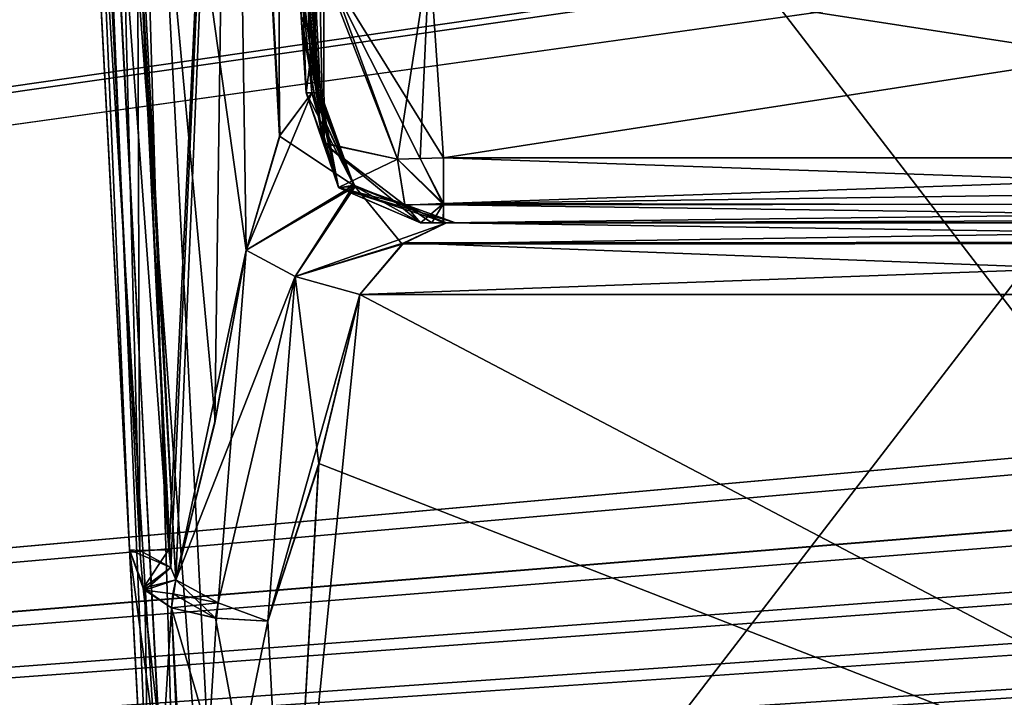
# Model space of a CAD drawing. Header units: inches. Extents: x -9.1 to 9.1, y -2.2 to 4.3.
# Tile 257 of 656: x -4.92 to -4.489, y -1.313 to -1.016. Entities that reach past the tile are written whole.
import ezdxf

# ---------------------------------------------------------------- set-up
doc = ezdxf.new("R2010")
doc.units = ezdxf.units.IN
doc.header["$LTSCALE"] = 81.481481
doc.header["$MEASUREMENT"] = 0
for name, color, linetype in [('2242', 7, 'CONTINUOUS'), ('2373', 7, 'CONTINUOUS'), ('2598', 7, 'CONTINUOUS'), ('2618', 7, 'CONTINUOUS'), ('2632', 7, 'CONTINUOUS'), ('2635', 7, 'CONTINUOUS'), ('2678', 7, 'CONTINUOUS'), ('2741', 7, 'CONTINUOUS'), ('2970', 7, 'CONTINUOUS'), ('2975', 7, 'CONTINUOUS'), ('3054', 7, 'CONTINUOUS'), ('3541', 7, 'CONTINUOUS'), ('3567', 7, 'CONTINUOUS'), ('4235', 7, 'CONTINUOUS'), ('4242', 7, 'CONTINUOUS'), ('4243', 7, 'CONTINUOUS'), ('4244', 7, 'CONTINUOUS'), ('4245', 7, 'CONTINUOUS'), ('7344', 7, 'CONTINUOUS'), ('7359', 7, 'CONTINUOUS'), ('7361', 7, 'CONTINUOUS'), ('7362', 7, 'CONTINUOUS'), ('7363', 7, 'CONTINUOUS'), ('7364', 7, 'CONTINUOUS'), ('7365', 7, 'CONTINUOUS'), ('7366', 7, 'CONTINUOUS'), ('7367', 7, 'CONTINUOUS'), ('7368', 7, 'CONTINUOUS'), ('9620', 7, 'CONTINUOUS'), ('9621', 7, 'CONTINUOUS'), ('9622', 7, 'CONTINUOUS'), ('9623', 7, 'CONTINUOUS'), ('9624', 7, 'CONTINUOUS'), ('9625', 7, 'CONTINUOUS'), ('9626', 7, 'CONTINUOUS'), ('9652', 7, 'CONTINUOUS'), ('9653', 7, 'CONTINUOUS'), ('9654', 7, 'CONTINUOUS'), ('9655', 7, 'CONTINUOUS'), ('9656', 7, 'CONTINUOUS')]:
    doc.layers.add(name, color=color, linetype=linetype)

msp = doc.modelspace()

# ---------------------------------------------------------------- linework, layer by layer
at = {"layer": '2242', "linetype": 'Continuous'}
for points in [[(-8.57837, -1.57343, 4.62775), (8.57837, -1.57343, 4.62775), (-8.52935, -0.63817, 4.57874), (-8.57837, -1.57343, 4.62775)], [(-8.52935, -0.63817, 4.57874), (8.57837, -1.57343, 4.62775), (-7.12257, -0.63817, 4.57874), (-8.52935, -0.63817, 4.57874)], [(-7.12257, -0.63817, 4.57874), (8.57837, -1.57343, 4.62775), (-6.87743, -0.63817, 4.57874), (-7.12257, -0.63817, 4.57874)], [(-6.87743, -0.63817, 4.57874), (8.57837, -1.57343, 4.62775), (-6.10626, -0.63866, 4.57876), (-6.87743, -0.63817, 4.57874)], [(-6.10626, -0.63866, 4.57876), (8.57837, -1.57343, 4.62775), (-5.89369, -0.63806, 4.57873), (-6.10626, -0.63866, 4.57876)], [(-5.89369, -0.63806, 4.57873), (8.57837, -1.57343, 4.62775), (-5.12257, -0.63817, 4.57874), (-5.89369, -0.63806, 4.57873)], [(-5.12257, -0.63817, 4.57874), (8.57837, -1.57343, 4.62775), (-4.87743, -0.63817, 4.57874), (-5.12257, -0.63817, 4.57874)], [(-4.87743, -0.63817, 4.57874), (8.57837, -1.57343, 4.62775), (-4.1063, -0.63817, 4.57874), (-4.87743, -0.63817, 4.57874)]]:
    msp.add_3dface(points, dxfattribs=at)
at = {"layer": '2373', "linetype": 'Continuous'}
for points in [[(-4.15531, -1.57343, 4.42625), (-4.82519, -1.57343, 4.42625), (-4.8742, -0.63817, 4.47526), (-4.15531, -1.57343, 4.42625)], [(-4.15531, -1.57343, 4.42625), (-4.8742, -0.63817, 4.47526), (-4.1063, -0.63817, 4.47526), (-4.15531, -1.57343, 4.42625)]]:
    msp.add_3dface(points, dxfattribs=at)
at = {"layer": '2598', "linetype": 'Continuous'}
for points in [[(-4.8742, -0.63817, -4.47526), (-4.82519, -1.57343, -4.42625), (-4.1063, -0.63817, -4.47526), (-4.8742, -0.63817, -4.47526)], [(-4.82519, -1.57343, -4.42625), (-4.15531, -1.57343, -4.42625), (-4.1063, -0.63817, -4.47526), (-4.82519, -1.57343, -4.42625)]]:
    msp.add_3dface(points, dxfattribs=at)
at = {"layer": '2618', "linetype": 'Continuous'}
for points in [[(-1.8937, -0.63817, -4.57874), (-8.57837, -1.57343, -4.62775), (-1.93714, -0.6183, -4.5777), (-1.8937, -0.63817, -4.57874)], [(-1.93714, -0.6183, -4.5777), (-8.57837, -1.57343, -4.62775), (-2.10631, -0.63806, -4.57873), (-1.93714, -0.6183, -4.5777)], [(-3.8937, -0.63817, -4.57874), (-8.57837, -1.57343, -4.62775), (-3.93714, -0.6183, -4.5777), (-3.8937, -0.63817, -4.57874)], [(-3.93714, -0.6183, -4.5777), (-8.57837, -1.57343, -4.62775), (-4.10631, -0.63806, -4.57873), (-3.93714, -0.6183, -4.5777)], [(3.12257, -0.63817, -4.57874), (-8.57837, -1.57343, -4.62775), (3.08276, -0.62178, -4.57788), (3.12257, -0.63817, -4.57874)], [(3.08276, -0.62178, -4.57788), (-8.57837, -1.57343, -4.62775), (2.87743, -0.63817, -4.57874), (3.08276, -0.62178, -4.57788)], [(-2.87743, -0.63817, -4.57874), (-8.57837, -1.57343, -4.62775), (-2.91724, -0.62178, -4.57788), (-2.87743, -0.63817, -4.57874)], [(-2.91724, -0.62178, -4.57788), (-8.57837, -1.57343, -4.62775), (-3.12257, -0.63817, -4.57874), (-2.91724, -0.62178, -4.57788)], [(-4.87743, -0.63817, -4.57874), (-8.57837, -1.57343, -4.62775), (-4.91724, -0.62178, -4.57788), (-4.87743, -0.63817, -4.57874)], [(-4.91724, -0.62178, -4.57788), (-8.57837, -1.57343, -4.62775), (-5.12257, -0.63817, -4.57874), (-4.91724, -0.62178, -4.57788)], [(6.1063, -0.63817, -4.57874), (-8.57837, -1.57343, -4.62775), (5.89369, -0.63806, -4.57873), (6.1063, -0.63817, -4.57874)], [(5.89369, -0.63806, -4.57873), (-8.57837, -1.57343, -4.62775), (5.12257, -0.63817, -4.57874), (5.89369, -0.63806, -4.57873)], [(4.1063, -0.63817, -4.57874), (-8.57837, -1.57343, -4.62775), (3.89369, -0.63806, -4.57873), (4.1063, -0.63817, -4.57874)], [(3.89369, -0.63806, -4.57873), (-8.57837, -1.57343, -4.62775), (3.12257, -0.63817, -4.57874), (3.89369, -0.63806, -4.57873)], [(2.1063, -0.63817, -4.57874), (-8.57837, -1.57343, -4.62775), (1.89369, -0.63806, -4.57873), (2.1063, -0.63817, -4.57874)], [(1.89369, -0.63806, -4.57873), (-8.57837, -1.57343, -4.62775), (-1.8937, -0.63817, -4.57874), (1.89369, -0.63806, -4.57873)], [(-2.10631, -0.63806, -4.57873), (-8.57837, -1.57343, -4.62775), (-2.87743, -0.63817, -4.57874), (-2.10631, -0.63806, -4.57873)], [(-4.10631, -0.63806, -4.57873), (-8.57837, -1.57343, -4.62775), (-4.87743, -0.63817, -4.57874), (-4.10631, -0.63806, -4.57873)], [(8.57837, -1.57343, -4.62775), (-8.57837, -1.57343, -4.62775), (8.52935, -0.63817, -4.57874), (8.57837, -1.57343, -4.62775)], [(8.52935, -0.63817, -4.57874), (-8.57837, -1.57343, -4.62775), (7.12257, -0.63817, -4.57874), (8.52935, -0.63817, -4.57874)], [(7.12257, -0.63817, -4.57874), (-8.57837, -1.57343, -4.62775), (6.87743, -0.63817, -4.57874), (7.12257, -0.63817, -4.57874)], [(6.87743, -0.63817, -4.57874), (-8.57837, -1.57343, -4.62775), (6.1063, -0.63817, -4.57874), (6.87743, -0.63817, -4.57874)], [(5.12257, -0.63817, -4.57874), (-8.57837, -1.57343, -4.62775), (4.87743, -0.63817, -4.57874), (5.12257, -0.63817, -4.57874)], [(4.87743, -0.63817, -4.57874), (-8.57837, -1.57343, -4.62775), (4.1063, -0.63817, -4.57874), (4.87743, -0.63817, -4.57874)], [(2.87743, -0.63817, -4.57874), (-8.57837, -1.57343, -4.62775), (2.1063, -0.63817, -4.57874), (2.87743, -0.63817, -4.57874)], [(-3.12257, -0.63817, -4.57874), (-8.57837, -1.57343, -4.62775), (-3.8937, -0.63817, -4.57874), (-3.12257, -0.63817, -4.57874)]]:
    msp.add_3dface(points, dxfattribs=at)
at = {"layer": '2632', "linetype": 'Continuous'}
for points in [[(-4.9021, -0.67738, -3.79138), (-4.85514, -1.57343, -4.39629), (-4.90471, -0.6276, -3.76192), (-4.9021, -0.67738, -3.79138)], [(-4.90471, -0.6276, -3.76192), (-4.85514, -1.57343, -4.39629), (-4.90416, -0.63819, -4.4453), (-4.90471, -0.6276, -3.76192)], [(-4.86172, -1.44788, -4.17846), (-4.85514, -1.57343, -4.39629), (-4.9021, -0.67738, -3.79138), (-4.86172, -1.44788, -4.17846)], [(-4.86302, -1.42314, -4.11653), (-4.86172, -1.44788, -4.17846), (-4.9021, -0.67738, -3.79138), (-4.86302, -1.42314, -4.11653)], [(-4.86302, -1.42314, -3.87629), (-4.86302, -1.42314, -4.11653), (-4.9021, -0.67738, -3.79138), (-4.86302, -1.42314, -3.87629)], [(-4.8722, -1.24804, -3.80555), (-4.86302, -1.42314, -3.87629), (-4.9021, -0.67738, -3.79138), (-4.8722, -1.24804, -3.80555)]]:
    msp.add_3dface(points, dxfattribs=at)
at = {"layer": '2635', "linetype": 'Continuous'}
for points in [[(-4.90416, -0.63819, -4.4453), (-4.85514, -1.57343, -4.39629), (-4.84623, -1.5728, -4.41769), (-4.90416, -0.63819, -4.4453)], [(-4.90416, -0.63819, -4.4453), (-4.84623, -1.5728, -4.41769), (-4.89566, -0.63882, -4.46615), (-4.90416, -0.63819, -4.4453)], [(-4.89566, -0.63882, -4.46615), (-4.82519, -1.57343, -4.42625), (-4.8742, -0.63817, -4.47526), (-4.89566, -0.63882, -4.46615)], [(-4.84623, -1.5728, -4.41769), (-4.82519, -1.57343, -4.42625), (-4.89566, -0.63882, -4.46615), (-4.84623, -1.5728, -4.41769)]]:
    msp.add_3dface(points, dxfattribs=at)
at = {"layer": '2678', "linetype": 'Continuous'}
for points in [[(-4.86875, -0.96296, -3.75989), (-4.82776, -0.67738, -3.6846), (-4.85493, -1.24804, -3.76778), (-4.86875, -0.96296, -3.75989)], [(-4.85493, -1.24804, -3.76778), (-4.82776, -0.67738, -3.6846), (-4.85413, -1.25578, -3.76762), (-4.85493, -1.24804, -3.76778)], [(-4.85413, -1.25578, -3.76762), (-4.82776, -0.67738, -3.6846), (-4.85197, -1.2611, -3.76609), (-4.85413, -1.25578, -3.76762)], [(-4.85197, -1.2611, -3.76609), (-4.82776, -0.67738, -3.6846), (-4.83493, -1.19247, -3.74375), (-4.85197, -1.2611, -3.76609)], [(-4.83493, -1.19247, -3.74375), (-4.82776, -0.67738, -3.6846), (-4.82123, -1.11693, -3.71932), (-4.83493, -1.19247, -3.74375)], [(-4.82776, -0.67738, -3.5154), (-4.79887, -0.98664, -3.54659), (-4.79025, -1.04814, -3.57427), (-4.82776, -0.67738, -3.5154)], [(-4.8081, -0.67738, -3.6), (-4.82776, -0.67738, -3.5154), (-4.78867, -1.04814, -3.6), (-4.8081, -0.67738, -3.6)], [(-4.78867, -1.04814, -3.6), (-4.82776, -0.67738, -3.5154), (-4.79025, -1.04814, -3.57427), (-4.78867, -1.04814, -3.6)], [(-4.82776, -0.67738, -3.6846), (-4.8081, -0.67738, -3.6), (-4.80658, -1.06706, -3.68756), (-4.82776, -0.67738, -3.6846)], [(-4.82123, -1.11693, -3.71932), (-4.82776, -0.67738, -3.6846), (-4.80658, -1.06706, -3.68756), (-4.82123, -1.11693, -3.71932)], [(-4.80658, -1.06706, -3.68756), (-4.8081, -0.67738, -3.6), (-4.79238, -1.04814, -3.63941), (-4.80658, -1.06706, -3.68756)], [(-4.79238, -1.04814, -3.63941), (-4.8081, -0.67738, -3.6), (-4.7896, -1.04814, -3.61979), (-4.79238, -1.04814, -3.63941)], [(-4.7896, -1.04814, -3.61979), (-4.8081, -0.67738, -3.6), (-4.78867, -1.04814, -3.6), (-4.7896, -1.04814, -3.61979)], [(-4.79025, -1.04814, -3.57427), (-4.79887, -0.98664, -3.54659), (-4.7969, -1.01737, -3.54776), (-4.79025, -1.04814, -3.57427)], [(-4.79494, -1.04814, -3.54892), (-4.79025, -1.04814, -3.57427), (-4.7969, -1.01737, -3.54776), (-4.79494, -1.04814, -3.54892)]]:
    msp.add_3dface(points, dxfattribs=at)
at = {"layer": '2741', "linetype": 'Continuous'}
for points in [[(-4.17772, -1.44873, 3.82319), (-4.77139, -1.13627, 3.69695), (-4.78933, -1.21031, 3.72686), (-4.17772, -1.44873, 3.82319)], [(-4.17772, -1.44873, 3.82319), (-4.16135, -1.13627, 3.69695), (-4.77139, -1.13627, 3.69695), (-4.17772, -1.44873, 3.82319)], [(-4.81165, -1.27924, 3.75471), (-4.80278, -1.44873, 3.82319), (-4.78933, -1.21031, 3.72686), (-4.81165, -1.27924, 3.75471)], [(-4.80278, -1.44873, 3.82319), (-4.17772, -1.44873, 3.82319), (-4.78933, -1.21031, 3.72686), (-4.80278, -1.44873, 3.82319)]]:
    msp.add_3dface(points, dxfattribs=at)
at = {"layer": '2970', "linetype": 'Continuous'}
for points in [[(-4.74, -1.105, 3.5064), (-4.74494, -1.105, 3.5077), (-4.72963, -1.105, 3.57837), (-4.74, -1.105, 3.5064)], [(-4.73491, -1.105, 3.50597), (-4.74, -1.105, 3.5064), (-4.72963, -1.105, 3.57837), (-4.73491, -1.105, 3.50597)], [(-4.15774, -1.105, 3.50597), (-4.73491, -1.105, 3.50597), (-4.15774, -1.105, 3.65059), (-4.15774, -1.105, 3.50597)], [(-4.15774, -1.105, 3.65059), (-4.73491, -1.105, 3.50597), (-4.72963, -1.105, 3.57837), (-4.15774, -1.105, 3.65059)], [(-4.73352, -1.105, 3.65059), (-4.15774, -1.105, 3.65059), (-4.72963, -1.105, 3.57837), (-4.73352, -1.105, 3.65059)]]:
    msp.add_3dface(points, dxfattribs=at)
at = {"layer": '2975', "linetype": 'Continuous'}
for points in [[(-4.72963, -1.105, -3.57837), (-4.74494, -1.105, -3.5077), (-4.73493, -1.105, -3.50597), (-4.72963, -1.105, -3.57837)], [(-4.73493, -1.105, -3.50597), (-4.74494, -1.105, -3.5077), (-4.74001, -1.105, -3.50641), (-4.73493, -1.105, -3.50597)], [(-4.15819, -1.105, -3.50599), (-4.72963, -1.105, -3.57837), (-4.73493, -1.105, -3.50597), (-4.15819, -1.105, -3.50599)], [(-4.15774, -1.105, -3.65059), (-4.73352, -1.105, -3.65059), (-4.15819, -1.105, -3.50599), (-4.15774, -1.105, -3.65059)], [(-4.15819, -1.105, -3.50599), (-4.73352, -1.105, -3.65059), (-4.72963, -1.105, -3.57837), (-4.15819, -1.105, -3.50599)]]:
    msp.add_3dface(points, dxfattribs=at)
at = {"layer": '3054', "linetype": 'Continuous'}
for points in [[(-4.15452, -0.98664, 3.4713), (-4.74096, -0.98664, 3.4713), (-4.15923, -1.07657, 3.47601), (-4.15452, -0.98664, 3.4713)], [(-4.74096, -0.98664, 3.4713), (-4.7349, -1.07657, 3.47601), (-4.15923, -1.07657, 3.47601), (-4.74096, -0.98664, 3.4713)]]:
    msp.add_3dface(points, dxfattribs=at)
at = {"layer": '3541', "linetype": 'Continuous'}
for points in [[(-4.77139, -1.13627, -3.69695), (-4.80278, -1.44873, -3.82319), (-4.78958, -1.21121, -3.72723), (-4.77139, -1.13627, -3.69695)], [(-4.80278, -1.44873, -3.82319), (-4.77139, -1.13627, -3.69695), (-4.17772, -1.44873, -3.82319), (-4.80278, -1.44873, -3.82319)], [(-4.17772, -1.44873, -3.82319), (-4.77139, -1.13627, -3.69695), (-4.16135, -1.13627, -3.69695), (-4.17772, -1.44873, -3.82319)], [(-4.80278, -1.44873, -3.82319), (-4.81165, -1.27925, -3.75471), (-4.78958, -1.21121, -3.72723), (-4.80278, -1.44873, -3.82319)]]:
    msp.add_3dface(points, dxfattribs=at)
at = {"layer": '3567', "linetype": 'Continuous'}
for points in [[(-4.74096, -0.98664, -3.4713), (-4.15452, -0.98664, -3.4713), (-4.7349, -1.07657, -3.47601), (-4.74096, -0.98664, -3.4713)], [(-4.7349, -1.07657, -3.47601), (-4.15452, -0.98664, -3.4713), (-4.15923, -1.07657, -3.47601), (-4.7349, -1.07657, -3.47601)]]:
    msp.add_3dface(points, dxfattribs=at)
at = {"layer": '4235', "linetype": 'Continuous'}
for points in [[(-4.919, -0.355, 4.53392), (-4.86302, -1.42314, 4.11653), (-4.86302, -1.42314, 3.87629), (-4.919, -0.355, 4.53392)], [(-4.86302, -1.42314, 4.11653), (-4.919, -0.355, 4.53392), (-4.86172, -1.44788, 4.17846), (-4.86302, -1.42314, 4.11653)], [(-4.919, -0.355, 4.53392), (-4.86302, -1.42314, 3.87629), (-4.8722, -1.24804, 3.80555), (-4.919, -0.355, 4.53392)], [(-4.86172, -1.44788, 4.17846), (-4.919, -0.355, 4.53392), (-4.90416, -0.63819, 4.4453), (-4.86172, -1.44788, 4.17846)], [(-4.9021, -0.67738, 3.79138), (-4.919, -0.355, 4.53392), (-4.8722, -1.24804, 3.80555), (-4.9021, -0.67738, 3.79138)], [(-4.85855, -1.50847, 4.20637), (-4.86172, -1.44788, 4.17846), (-4.90416, -0.63819, 4.4453), (-4.85855, -1.50847, 4.20637)], [(-4.85855, -1.50847, 4.20637), (-4.90416, -0.63819, 4.4453), (-4.85514, -1.57343, 4.20977), (-4.85855, -1.50847, 4.20637)], [(-4.90416, -0.63819, 4.4453), (-4.85514, -1.57343, 4.39629), (-4.85514, -1.57343, 4.20977), (-4.90416, -0.63819, 4.4453)]]:
    msp.add_3dface(points, dxfattribs=at)
at = {"layer": '4242', "linetype": 'Continuous'}
for points in [[(-4.8722, -1.24804, 3.80555), (-4.86302, -1.42314, 3.87629), (-4.84629, -1.44167, 3.84043), (-4.8722, -1.24804, 3.80555)], [(-4.8722, -1.24804, 3.80555), (-4.84629, -1.44167, 3.84043), (-4.86618, -1.26486, 3.78628), (-4.8722, -1.24804, 3.80555)], [(-4.86618, -1.26486, 3.78628), (-4.84629, -1.44167, 3.84043), (-4.85382, -1.2734, 3.771), (-4.86618, -1.26486, 3.78628)], [(-4.84629, -1.44167, 3.84043), (-4.80278, -1.44873, 3.82319), (-4.85382, -1.2734, 3.771), (-4.84629, -1.44167, 3.84043)], [(-4.85382, -1.2734, 3.771), (-4.80278, -1.44873, 3.82319), (-4.83462, -1.27788, 3.75909), (-4.85382, -1.2734, 3.771)], [(-4.80278, -1.44873, 3.82319), (-4.81165, -1.27924, 3.75471), (-4.83462, -1.27788, 3.75909), (-4.80278, -1.44873, 3.82319)]]:
    msp.add_3dface(points, dxfattribs=at)
at = {"layer": '4243', "linetype": 'Continuous'}
for points in [[(-4.8722, -1.24804, 3.80555), (-4.86618, -1.26486, 3.78628), (-4.86767, -1.2483, 3.7848), (-4.8722, -1.24804, 3.80555)], [(-4.86618, -1.26486, 3.78628), (-4.85494, -1.24789, 3.76778), (-4.86767, -1.2483, 3.7848), (-4.86618, -1.26486, 3.78628)], [(-4.85414, -1.25574, 3.76763), (-4.85494, -1.24789, 3.76778), (-4.86618, -1.26486, 3.78628), (-4.85414, -1.25574, 3.76763)], [(-4.85197, -1.2611, 3.76609), (-4.85414, -1.25574, 3.76763), (-4.86618, -1.26486, 3.78628), (-4.85197, -1.2611, 3.76609)], [(-4.85197, -1.2611, 3.76609), (-4.86618, -1.26486, 3.78628), (-4.85382, -1.2734, 3.771), (-4.85197, -1.2611, 3.76609)], [(-4.85197, -1.2611, 3.76609), (-4.85382, -1.2734, 3.771), (-4.85318, -1.26734, 3.76822), (-4.85197, -1.2611, 3.76609)]]:
    msp.add_3dface(points, dxfattribs=at)
at = {"layer": '4244', "linetype": 'Continuous'}
for points in [[(-4.9021, -0.67738, 3.79138), (-4.8722, -1.24804, 3.80555), (-4.89685, -0.67768, 3.76913), (-4.9021, -0.67738, 3.79138)], [(-4.8722, -1.24804, 3.80555), (-4.86767, -1.2483, 3.7848), (-4.89685, -0.67768, 3.76913), (-4.8722, -1.24804, 3.80555)], [(-4.85494, -1.24789, 3.76778), (-4.86875, -0.96288, 3.75989), (-4.89685, -0.67768, 3.76913), (-4.85494, -1.24789, 3.76778)], [(-4.86767, -1.2483, 3.7848), (-4.85494, -1.24789, 3.76778), (-4.89685, -0.67768, 3.76913), (-4.86767, -1.2483, 3.7848)]]:
    msp.add_3dface(points, dxfattribs=at)
at = {"layer": '4245', "linetype": 'Continuous'}
for points in [[(-4.83467, -1.19126, 3.74336), (-4.82123, -1.11693, 3.71932), (-4.8827, -0.67738, 3.75187), (-4.83467, -1.19126, 3.74336)], [(-4.8827, -0.67738, 3.75187), (-4.82123, -1.11693, 3.71932), (-4.82776, -0.67738, 3.6846), (-4.8827, -0.67738, 3.75187)], [(-4.85197, -1.2611, 3.76609), (-4.83467, -1.19126, 3.74336), (-4.8827, -0.67738, 3.75187), (-4.85197, -1.2611, 3.76609)], [(-4.86875, -0.96288, 3.75989), (-4.85197, -1.2611, 3.76609), (-4.8827, -0.67738, 3.75187), (-4.86875, -0.96288, 3.75989)], [(-4.7896, -1.04814, 3.61979), (-4.78867, -1.04814, 3.6), (-4.82776, -0.67738, 3.6846), (-4.7896, -1.04814, 3.61979)], [(-4.82776, -0.67738, 3.6846), (-4.78867, -1.04814, 3.6), (-4.8081, -0.67738, 3.6), (-4.82776, -0.67738, 3.6846)], [(-4.79238, -1.04814, 3.63941), (-4.7896, -1.04814, 3.61979), (-4.82776, -0.67738, 3.6846), (-4.79238, -1.04814, 3.63941)], [(-4.80637, -1.06662, 3.68705), (-4.79238, -1.04814, 3.63941), (-4.82776, -0.67738, 3.6846), (-4.80637, -1.06662, 3.68705)], [(-4.82123, -1.11693, 3.71932), (-4.80637, -1.06662, 3.68705), (-4.82776, -0.67738, 3.6846), (-4.82123, -1.11693, 3.71932)], [(-4.7969, -1.0174, 3.54776), (-4.79887, -0.98664, 3.54659), (-4.8081, -0.67738, 3.6), (-4.7969, -1.0174, 3.54776)], [(-4.79494, -1.04814, 3.54893), (-4.7969, -1.0174, 3.54776), (-4.8081, -0.67738, 3.6), (-4.79494, -1.04814, 3.54893)], [(-4.79025, -1.04814, 3.57427), (-4.79494, -1.04814, 3.54893), (-4.8081, -0.67738, 3.6), (-4.79025, -1.04814, 3.57427)], [(-4.78867, -1.04814, 3.6), (-4.79025, -1.04814, 3.57427), (-4.8081, -0.67738, 3.6), (-4.78867, -1.04814, 3.6)], [(-4.85414, -1.25574, 3.76763), (-4.85197, -1.2611, 3.76609), (-4.86875, -0.96288, 3.75989), (-4.85414, -1.25574, 3.76763)], [(-4.85494, -1.24789, 3.76778), (-4.85414, -1.25574, 3.76763), (-4.86875, -0.96288, 3.75989), (-4.85494, -1.24789, 3.76778)]]:
    msp.add_3dface(points, dxfattribs=at)
at = {"layer": '7344', "linetype": 'Continuous'}
for points in [[(-4.89512, -0.63882, 4.46669), (-4.85514, -1.57343, 4.39629), (-4.90416, -0.63819, 4.4453), (-4.89512, -0.63882, 4.46669)], [(-4.8742, -0.63817, 4.47526), (-4.84665, -1.5728, 4.41726), (-4.89512, -0.63882, 4.46669), (-4.8742, -0.63817, 4.47526)], [(-4.84665, -1.5728, 4.41726), (-4.85514, -1.57343, 4.39629), (-4.89512, -0.63882, 4.46669), (-4.84665, -1.5728, 4.41726)], [(-4.8742, -0.63817, 4.47526), (-4.82519, -1.57343, 4.42625), (-4.84665, -1.5728, 4.41726), (-4.8742, -0.63817, 4.47526)]]:
    msp.add_3dface(points, dxfattribs=at)
at = {"layer": '7359', "linetype": 'Continuous'}
for points in [[(-4.15923, -1.07657, 3.47601), (-4.7349, -1.07657, 3.47601), (-4.7349, -1.09648, 3.48503), (-4.15923, -1.07657, 3.47601)], [(-4.14301, -1.0882, 3.47903), (-4.15923, -1.07657, 3.47601), (-4.7349, -1.09648, 3.48503), (-4.14301, -1.0882, 3.47903)], [(-4.1287, -1.0975, 3.48613), (-4.14301, -1.0882, 3.47903), (-4.7349, -1.09648, 3.48503), (-4.1287, -1.0975, 3.48613)], [(-4.73491, -1.105, 3.50597), (-4.1287, -1.0975, 3.48613), (-4.7349, -1.09648, 3.48503), (-4.73491, -1.105, 3.50597)], [(-4.14245, -1.10302, 3.49525), (-4.1287, -1.0975, 3.48613), (-4.73491, -1.105, 3.50597), (-4.14245, -1.10302, 3.49525)], [(-4.15774, -1.105, 3.50597), (-4.14245, -1.10302, 3.49525), (-4.73491, -1.105, 3.50597), (-4.15774, -1.105, 3.50597)]]:
    msp.add_3dface(points, dxfattribs=at)
at = {"layer": '7361', "linetype": 'Continuous'}
for points in [[(-4.7349, -1.09648, 3.48503), (-4.7349, -1.07657, 3.47601), (-4.74508, -1.07688, 3.4769), (-4.7349, -1.09648, 3.48503)], [(-4.7349, -1.09648, 3.48503), (-4.74508, -1.07688, 3.4769), (-4.75495, -1.07714, 3.4795), (-4.7349, -1.09648, 3.48503)], [(-4.7349, -1.09648, 3.48503), (-4.75495, -1.07714, 3.4795), (-4.75169, -1.09723, 3.4887), (-4.7349, -1.09648, 3.48503)], [(-4.74494, -1.105, 3.5077), (-4.7349, -1.09648, 3.48503), (-4.75169, -1.09723, 3.4887), (-4.74494, -1.105, 3.5077)], [(-4.7349, -1.09648, 3.48503), (-4.74494, -1.105, 3.5077), (-4.74, -1.105, 3.5064), (-4.7349, -1.09648, 3.48503)], [(-4.73491, -1.105, 3.50597), (-4.7349, -1.09648, 3.48503), (-4.74, -1.105, 3.5064), (-4.73491, -1.105, 3.50597)]]:
    msp.add_3dface(points, dxfattribs=at)
at = {"layer": '7362', "linetype": 'Continuous'}
for points in [[(-4.78749, -1.06996, 3.50602), (-4.79494, -1.04814, 3.54893), (-4.78064, -1.0896, 3.52725), (-4.78749, -1.06996, 3.50602)], [(-4.75495, -1.07714, 3.4795), (-4.78749, -1.06996, 3.50602), (-4.75169, -1.09723, 3.4887), (-4.75495, -1.07714, 3.4795)], [(-4.78749, -1.06996, 3.50602), (-4.74494, -1.105, 3.5077), (-4.75169, -1.09723, 3.4887), (-4.78749, -1.06996, 3.50602)], [(-4.74494, -1.105, 3.5077), (-4.78749, -1.06996, 3.50602), (-4.78064, -1.0896, 3.52725), (-4.74494, -1.105, 3.5077)]]:
    msp.add_3dface(points, dxfattribs=at)
at = {"layer": '7363', "linetype": 'Continuous'}
for points in [[(-4.79494, -1.04814, 3.54893), (-4.79025, -1.04814, 3.57427), (-4.77409, -1.08852, 3.64289), (-4.79494, -1.04814, 3.54893)], [(-4.79494, -1.04814, 3.54893), (-4.77409, -1.08852, 3.64289), (-4.78064, -1.0896, 3.52725), (-4.79494, -1.04814, 3.54893)], [(-4.7896, -1.04814, 3.61979), (-4.79238, -1.04814, 3.63941), (-4.77409, -1.08852, 3.64289), (-4.7896, -1.04814, 3.61979)], [(-4.79025, -1.04814, 3.57427), (-4.78867, -1.04814, 3.6), (-4.77409, -1.08852, 3.64289), (-4.79025, -1.04814, 3.57427)], [(-4.78867, -1.04814, 3.6), (-4.7896, -1.04814, 3.61979), (-4.77409, -1.08852, 3.64289), (-4.78867, -1.04814, 3.6)], [(-4.77409, -1.08852, 3.64289), (-4.73352, -1.105, 3.65059), (-4.78064, -1.0896, 3.52725), (-4.77409, -1.08852, 3.64289)], [(-4.72963, -1.105, 3.57837), (-4.74494, -1.105, 3.5077), (-4.78064, -1.0896, 3.52725), (-4.72963, -1.105, 3.57837)], [(-4.73352, -1.105, 3.65059), (-4.72963, -1.105, 3.57837), (-4.78064, -1.0896, 3.52725), (-4.73352, -1.105, 3.65059)]]:
    msp.add_3dface(points, dxfattribs=at)
at = {"layer": '7364', "linetype": 'Continuous'}
for points in [[(-4.79238, -1.04814, 3.63941), (-4.80637, -1.06662, 3.68705), (-4.82123, -1.11693, 3.71932), (-4.79238, -1.04814, 3.63941)], [(-4.79238, -1.04814, 3.63941), (-4.82123, -1.11693, 3.71932), (-4.77409, -1.08852, 3.64289), (-4.79238, -1.04814, 3.63941)], [(-4.82123, -1.11693, 3.71932), (-4.79969, -1.12848, 3.70175), (-4.77409, -1.08852, 3.64289), (-4.82123, -1.11693, 3.71932)], [(-4.79969, -1.12848, 3.70175), (-4.75288, -1.11427, 3.67959), (-4.77409, -1.08852, 3.64289), (-4.79969, -1.12848, 3.70175)], [(-4.75288, -1.11427, 3.67959), (-4.73352, -1.105, 3.65059), (-4.77409, -1.08852, 3.64289), (-4.75288, -1.11427, 3.67959)], [(-4.77139, -1.13627, 3.69695), (-4.75288, -1.11427, 3.67959), (-4.79969, -1.12848, 3.70175), (-4.77139, -1.13627, 3.69695)]]:
    msp.add_3dface(points, dxfattribs=at)
at = {"layer": '7365', "linetype": 'Continuous'}
for points in [[(-4.15878, -1.11392, 3.67909), (-4.15774, -1.105, 3.65059), (-4.75288, -1.11427, 3.67959), (-4.15878, -1.11392, 3.67909)], [(-4.15774, -1.105, 3.65059), (-4.73352, -1.105, 3.65059), (-4.75288, -1.11427, 3.67959), (-4.15774, -1.105, 3.65059)], [(-4.16135, -1.13627, 3.69695), (-4.15878, -1.11392, 3.67909), (-4.77139, -1.13627, 3.69695), (-4.16135, -1.13627, 3.69695)], [(-4.77139, -1.13627, 3.69695), (-4.15878, -1.11392, 3.67909), (-4.75288, -1.11427, 3.67959), (-4.77139, -1.13627, 3.69695)]]:
    msp.add_3dface(points, dxfattribs=at)
at = {"layer": '7366', "linetype": 'Continuous'}
for points in [[(-4.82123, -1.11693, 3.71932), (-4.83467, -1.19126, 3.74336), (-4.85197, -1.2611, 3.76609), (-4.82123, -1.11693, 3.71932)], [(-4.82123, -1.11693, 3.71932), (-4.85197, -1.2611, 3.76609), (-4.83345, -1.27128, 3.75635), (-4.82123, -1.11693, 3.71932)], [(-4.82123, -1.11693, 3.71932), (-4.83345, -1.27128, 3.75635), (-4.79969, -1.12848, 3.70175), (-4.82123, -1.11693, 3.71932)], [(-4.83345, -1.27128, 3.75635), (-4.81165, -1.27924, 3.75471), (-4.79969, -1.12848, 3.70175), (-4.83345, -1.27128, 3.75635)], [(-4.81165, -1.27924, 3.75471), (-4.78933, -1.21031, 3.72686), (-4.79969, -1.12848, 3.70175), (-4.81165, -1.27924, 3.75471)], [(-4.78933, -1.21031, 3.72686), (-4.77139, -1.13627, 3.69695), (-4.79969, -1.12848, 3.70175), (-4.78933, -1.21031, 3.72686)]]:
    msp.add_3dface(points, dxfattribs=at)
at = {"layer": '7367', "linetype": 'Continuous'}
for points in [[(-4.83462, -1.27788, 3.75909), (-4.85197, -1.2611, 3.76609), (-4.85318, -1.26734, 3.76822), (-4.83462, -1.27788, 3.75909)], [(-4.85197, -1.2611, 3.76609), (-4.83462, -1.27788, 3.75909), (-4.83345, -1.27128, 3.75635), (-4.85197, -1.2611, 3.76609)], [(-4.85382, -1.2734, 3.771), (-4.83462, -1.27788, 3.75909), (-4.85318, -1.26734, 3.76822), (-4.85382, -1.2734, 3.771)], [(-4.83462, -1.27788, 3.75909), (-4.81165, -1.27924, 3.75471), (-4.83345, -1.27128, 3.75635), (-4.83462, -1.27788, 3.75909)]]:
    msp.add_3dface(points, dxfattribs=at)
at = {"layer": '7368', "linetype": 'Continuous'}
for points in [[(-4.79887, -0.98664, 3.54659), (-4.7969, -1.0174, 3.54776), (-4.78749, -1.06996, 3.50602), (-4.79887, -0.98664, 3.54659)], [(-4.78929, -0.98864, 3.49603), (-4.79887, -0.98664, 3.54659), (-4.78749, -1.06996, 3.50602), (-4.78929, -0.98864, 3.49603)], [(-4.7349, -1.07657, 3.47601), (-4.74096, -0.98664, 3.4713), (-4.78929, -0.98864, 3.49603), (-4.7349, -1.07657, 3.47601)], [(-4.7349, -1.07657, 3.47601), (-4.78929, -0.98864, 3.49603), (-4.74508, -1.07688, 3.4769), (-4.7349, -1.07657, 3.47601)], [(-4.74508, -1.07688, 3.4769), (-4.78929, -0.98864, 3.49603), (-4.75495, -1.07714, 3.4795), (-4.74508, -1.07688, 3.4769)], [(-4.75495, -1.07714, 3.4795), (-4.78929, -0.98864, 3.49603), (-4.78749, -1.06996, 3.50602), (-4.75495, -1.07714, 3.4795)], [(-4.7969, -1.0174, 3.54776), (-4.79494, -1.04814, 3.54893), (-4.78749, -1.06996, 3.50602), (-4.7969, -1.0174, 3.54776)]]:
    msp.add_3dface(points, dxfattribs=at)
at = {"layer": '9620', "linetype": 'Continuous'}
for points in [[(-4.8722, -1.24804, -3.80555), (-4.9021, -0.67738, -3.79138), (-4.8968, -0.67768, -3.76903), (-4.8722, -1.24804, -3.80555)], [(-4.8968, -0.67768, -3.76903), (-4.8827, -0.67738, -3.75187), (-4.86771, -1.2483, -3.78489), (-4.8968, -0.67768, -3.76903)], [(-4.8722, -1.24804, -3.80555), (-4.8968, -0.67768, -3.76903), (-4.86771, -1.2483, -3.78489), (-4.8722, -1.24804, -3.80555)], [(-4.8827, -0.67738, -3.75187), (-4.86875, -0.96296, -3.75989), (-4.86771, -1.2483, -3.78489), (-4.8827, -0.67738, -3.75187)], [(-4.85493, -1.24804, -3.76778), (-4.86771, -1.2483, -3.78489), (-4.86875, -0.96296, -3.75989), (-4.85493, -1.24804, -3.76778)]]:
    msp.add_3dface(points, dxfattribs=at)
at = {"layer": '9621', "linetype": 'Continuous'}
for points in [[(-4.85413, -1.25578, -3.76762), (-4.8722, -1.24804, -3.80555), (-4.86771, -1.2483, -3.78489), (-4.85413, -1.25578, -3.76762)], [(-4.8722, -1.24804, -3.80555), (-4.85413, -1.25578, -3.76762), (-4.8655, -1.26564, -3.7851), (-4.8722, -1.24804, -3.80555)], [(-4.85493, -1.24804, -3.76778), (-4.85413, -1.25578, -3.76762), (-4.86771, -1.2483, -3.78489), (-4.85493, -1.24804, -3.76778)], [(-4.85413, -1.25578, -3.76762), (-4.85197, -1.2611, -3.76609), (-4.8655, -1.26564, -3.7851), (-4.85413, -1.25578, -3.76762)], [(-4.8655, -1.26564, -3.7851), (-4.85197, -1.2611, -3.76609), (-4.85323, -1.26732, -3.76826), (-4.8655, -1.26564, -3.7851)], [(-4.85383, -1.2734, -3.77102), (-4.8655, -1.26564, -3.7851), (-4.85323, -1.26732, -3.76826), (-4.85383, -1.2734, -3.77102)]]:
    msp.add_3dface(points, dxfattribs=at)
at = {"layer": '9622', "linetype": 'Continuous'}
for points in [[(-4.86302, -1.42314, -3.87629), (-4.8722, -1.24804, -3.80555), (-4.8655, -1.26564, -3.7851), (-4.86302, -1.42314, -3.87629)], [(-4.86302, -1.42314, -3.87629), (-4.8655, -1.26564, -3.7851), (-4.85383, -1.2734, -3.77102), (-4.86302, -1.42314, -3.87629)], [(-4.86302, -1.42314, -3.87629), (-4.85383, -1.2734, -3.77102), (-4.84459, -1.44242, -3.83889), (-4.86302, -1.42314, -3.87629)], [(-4.85383, -1.2734, -3.77102), (-4.83421, -1.27794, -3.75893), (-4.84459, -1.44242, -3.83889), (-4.85383, -1.2734, -3.77102)], [(-4.83421, -1.27794, -3.75893), (-4.81165, -1.27925, -3.75471), (-4.84459, -1.44242, -3.83889), (-4.83421, -1.27794, -3.75893)], [(-4.84459, -1.44242, -3.83889), (-4.81165, -1.27925, -3.75471), (-4.80278, -1.44873, -3.82319), (-4.84459, -1.44242, -3.83889)]]:
    msp.add_3dface(points, dxfattribs=at)
at = {"layer": '9623', "linetype": 'Continuous'}
for points in [[(-4.85323, -1.26732, -3.76826), (-4.85197, -1.2611, -3.76609), (-4.83345, -1.27128, -3.75635), (-4.85323, -1.26732, -3.76826)], [(-4.85383, -1.2734, -3.77102), (-4.85323, -1.26732, -3.76826), (-4.83345, -1.27128, -3.75635), (-4.85383, -1.2734, -3.77102)], [(-4.83421, -1.27794, -3.75893), (-4.85383, -1.2734, -3.77102), (-4.83345, -1.27128, -3.75635), (-4.83421, -1.27794, -3.75893)], [(-4.81165, -1.27925, -3.75471), (-4.83421, -1.27794, -3.75893), (-4.83345, -1.27128, -3.75635), (-4.81165, -1.27925, -3.75471)]]:
    msp.add_3dface(points, dxfattribs=at)
at = {"layer": '9624', "linetype": 'Continuous'}
for points in [[(-4.85197, -1.2611, -3.76609), (-4.83493, -1.19247, -3.74375), (-4.82123, -1.11693, -3.71932), (-4.85197, -1.2611, -3.76609)], [(-4.85197, -1.2611, -3.76609), (-4.82123, -1.11693, -3.71932), (-4.79967, -1.12849, -3.70174), (-4.85197, -1.2611, -3.76609)], [(-4.85197, -1.2611, -3.76609), (-4.79967, -1.12849, -3.70174), (-4.83345, -1.27128, -3.75635), (-4.85197, -1.2611, -3.76609)], [(-4.79967, -1.12849, -3.70174), (-4.81165, -1.27925, -3.75471), (-4.83345, -1.27128, -3.75635), (-4.79967, -1.12849, -3.70174)], [(-4.77139, -1.13627, -3.69695), (-4.81165, -1.27925, -3.75471), (-4.79967, -1.12849, -3.70174), (-4.77139, -1.13627, -3.69695)], [(-4.81165, -1.27925, -3.75471), (-4.77139, -1.13627, -3.69695), (-4.78958, -1.21121, -3.72723), (-4.81165, -1.27925, -3.75471)]]:
    msp.add_3dface(points, dxfattribs=at)
at = {"layer": '9625', "linetype": 'Continuous'}
for points in [[(-4.80658, -1.06706, -3.68756), (-4.79238, -1.04814, -3.63941), (-4.7735, -1.08909, -3.643), (-4.80658, -1.06706, -3.68756)], [(-4.82123, -1.11693, -3.71932), (-4.80658, -1.06706, -3.68756), (-4.7735, -1.08909, -3.643), (-4.82123, -1.11693, -3.71932)], [(-4.79967, -1.12849, -3.70174), (-4.82123, -1.11693, -3.71932), (-4.7735, -1.08909, -3.643), (-4.79967, -1.12849, -3.70174)], [(-4.73352, -1.105, -3.65059), (-4.79967, -1.12849, -3.70174), (-4.7735, -1.08909, -3.643), (-4.73352, -1.105, -3.65059)], [(-4.75226, -1.11376, -3.67887), (-4.79967, -1.12849, -3.70174), (-4.73352, -1.105, -3.65059), (-4.75226, -1.11376, -3.67887)], [(-4.77139, -1.13627, -3.69695), (-4.79967, -1.12849, -3.70174), (-4.75226, -1.11376, -3.67887), (-4.77139, -1.13627, -3.69695)]]:
    msp.add_3dface(points, dxfattribs=at)
at = {"layer": '9626', "linetype": 'Continuous'}
for points in [[(-4.75226, -1.11376, -3.67887), (-4.73352, -1.105, -3.65059), (-4.1587, -1.11326, -3.67812), (-4.75226, -1.11376, -3.67887)], [(-4.1587, -1.11326, -3.67812), (-4.73352, -1.105, -3.65059), (-4.15774, -1.105, -3.65059), (-4.1587, -1.11326, -3.67812)], [(-4.16135, -1.13627, -3.69695), (-4.77139, -1.13627, -3.69695), (-4.75226, -1.11376, -3.67887), (-4.16135, -1.13627, -3.69695)], [(-4.16135, -1.13627, -3.69695), (-4.75226, -1.11376, -3.67887), (-4.1587, -1.11326, -3.67812), (-4.16135, -1.13627, -3.69695)]]:
    msp.add_3dface(points, dxfattribs=at)
at = {"layer": '9652', "linetype": 'Continuous'}
for points in [[(-4.7349, -1.09704, -3.48561), (-4.7349, -1.07657, -3.47601), (-4.15923, -1.09649, -3.48503), (-4.7349, -1.09704, -3.48561)], [(-4.7349, -1.07657, -3.47601), (-4.15923, -1.07657, -3.47601), (-4.15923, -1.09649, -3.48503), (-4.7349, -1.07657, -3.47601)], [(-4.15819, -1.105, -3.50599), (-4.73493, -1.105, -3.50597), (-4.7349, -1.09704, -3.48561), (-4.15819, -1.105, -3.50599)], [(-4.15819, -1.105, -3.50599), (-4.7349, -1.09704, -3.48561), (-4.15923, -1.09649, -3.48503), (-4.15819, -1.105, -3.50599)]]:
    msp.add_3dface(points, dxfattribs=at)
at = {"layer": '9653', "linetype": 'Continuous'}
for points in [[(-4.7349, -1.07657, -3.47601), (-4.7349, -1.09704, -3.48561), (-4.74509, -1.07688, -3.4769), (-4.7349, -1.07657, -3.47601)], [(-4.7349, -1.09704, -3.48561), (-4.75495, -1.07714, -3.4795), (-4.74509, -1.07688, -3.4769), (-4.7349, -1.09704, -3.48561)], [(-4.75179, -1.09696, -3.48843), (-4.75495, -1.07714, -3.4795), (-4.7349, -1.09704, -3.48561), (-4.75179, -1.09696, -3.48843)], [(-4.74001, -1.105, -3.50641), (-4.74494, -1.105, -3.5077), (-4.75179, -1.09696, -3.48843), (-4.74001, -1.105, -3.50641)], [(-4.73493, -1.105, -3.50597), (-4.74001, -1.105, -3.50641), (-4.75179, -1.09696, -3.48843), (-4.73493, -1.105, -3.50597)], [(-4.73493, -1.105, -3.50597), (-4.75179, -1.09696, -3.48843), (-4.7349, -1.09704, -3.48561), (-4.73493, -1.105, -3.50597)]]:
    msp.add_3dface(points, dxfattribs=at)
at = {"layer": '9654', "linetype": 'Continuous'}
for points in [[(-4.79887, -0.98664, -3.54659), (-4.78736, -0.98864, -3.49353), (-4.7969, -1.01737, -3.54776), (-4.79887, -0.98664, -3.54659)], [(-4.78736, -0.98864, -3.49353), (-4.79494, -1.04814, -3.54892), (-4.7969, -1.01737, -3.54776), (-4.78736, -0.98864, -3.49353)], [(-4.79494, -1.04814, -3.54892), (-4.78736, -0.98864, -3.49353), (-4.78704, -1.07026, -3.50528), (-4.79494, -1.04814, -3.54892)], [(-4.78736, -0.98864, -3.49353), (-4.74096, -0.98664, -3.4713), (-4.75495, -1.07714, -3.4795), (-4.78736, -0.98864, -3.49353)], [(-4.78736, -0.98864, -3.49353), (-4.75495, -1.07714, -3.4795), (-4.78704, -1.07026, -3.50528), (-4.78736, -0.98864, -3.49353)], [(-4.75495, -1.07714, -3.4795), (-4.74096, -0.98664, -3.4713), (-4.74509, -1.07688, -3.4769), (-4.75495, -1.07714, -3.4795)], [(-4.74096, -0.98664, -3.4713), (-4.7349, -1.07657, -3.47601), (-4.74509, -1.07688, -3.4769), (-4.74096, -0.98664, -3.4713)]]:
    msp.add_3dface(points, dxfattribs=at)
at = {"layer": '9655', "linetype": 'Continuous'}
for points in [[(-4.78077, -1.08946, -3.52735), (-4.79494, -1.04814, -3.54892), (-4.78704, -1.07026, -3.50528), (-4.78077, -1.08946, -3.52735)], [(-4.75495, -1.07714, -3.4795), (-4.78077, -1.08946, -3.52735), (-4.78704, -1.07026, -3.50528), (-4.75495, -1.07714, -3.4795)], [(-4.75179, -1.09696, -3.48843), (-4.78077, -1.08946, -3.52735), (-4.75495, -1.07714, -3.4795), (-4.75179, -1.09696, -3.48843)], [(-4.74494, -1.105, -3.5077), (-4.78077, -1.08946, -3.52735), (-4.75179, -1.09696, -3.48843), (-4.74494, -1.105, -3.5077)]]:
    msp.add_3dface(points, dxfattribs=at)
at = {"layer": '9656', "linetype": 'Continuous'}
for points in [[(-4.79025, -1.04814, -3.57427), (-4.79494, -1.04814, -3.54892), (-4.78077, -1.08946, -3.52735), (-4.79025, -1.04814, -3.57427)], [(-4.79238, -1.04814, -3.63941), (-4.7896, -1.04814, -3.61979), (-4.78077, -1.08946, -3.52735), (-4.79238, -1.04814, -3.63941)], [(-4.7735, -1.08909, -3.643), (-4.79238, -1.04814, -3.63941), (-4.78077, -1.08946, -3.52735), (-4.7735, -1.08909, -3.643)], [(-4.78867, -1.04814, -3.6), (-4.79025, -1.04814, -3.57427), (-4.78077, -1.08946, -3.52735), (-4.78867, -1.04814, -3.6)], [(-4.7896, -1.04814, -3.61979), (-4.78867, -1.04814, -3.6), (-4.78077, -1.08946, -3.52735), (-4.7896, -1.04814, -3.61979)], [(-4.74494, -1.105, -3.5077), (-4.7735, -1.08909, -3.643), (-4.78077, -1.08946, -3.52735), (-4.74494, -1.105, -3.5077)], [(-4.73352, -1.105, -3.65059), (-4.7735, -1.08909, -3.643), (-4.72963, -1.105, -3.57837), (-4.73352, -1.105, -3.65059)], [(-4.7735, -1.08909, -3.643), (-4.74494, -1.105, -3.5077), (-4.72963, -1.105, -3.57837), (-4.7735, -1.08909, -3.643)]]:
    msp.add_3dface(points, dxfattribs=at)

doc.saveas('drawing.dxf')
